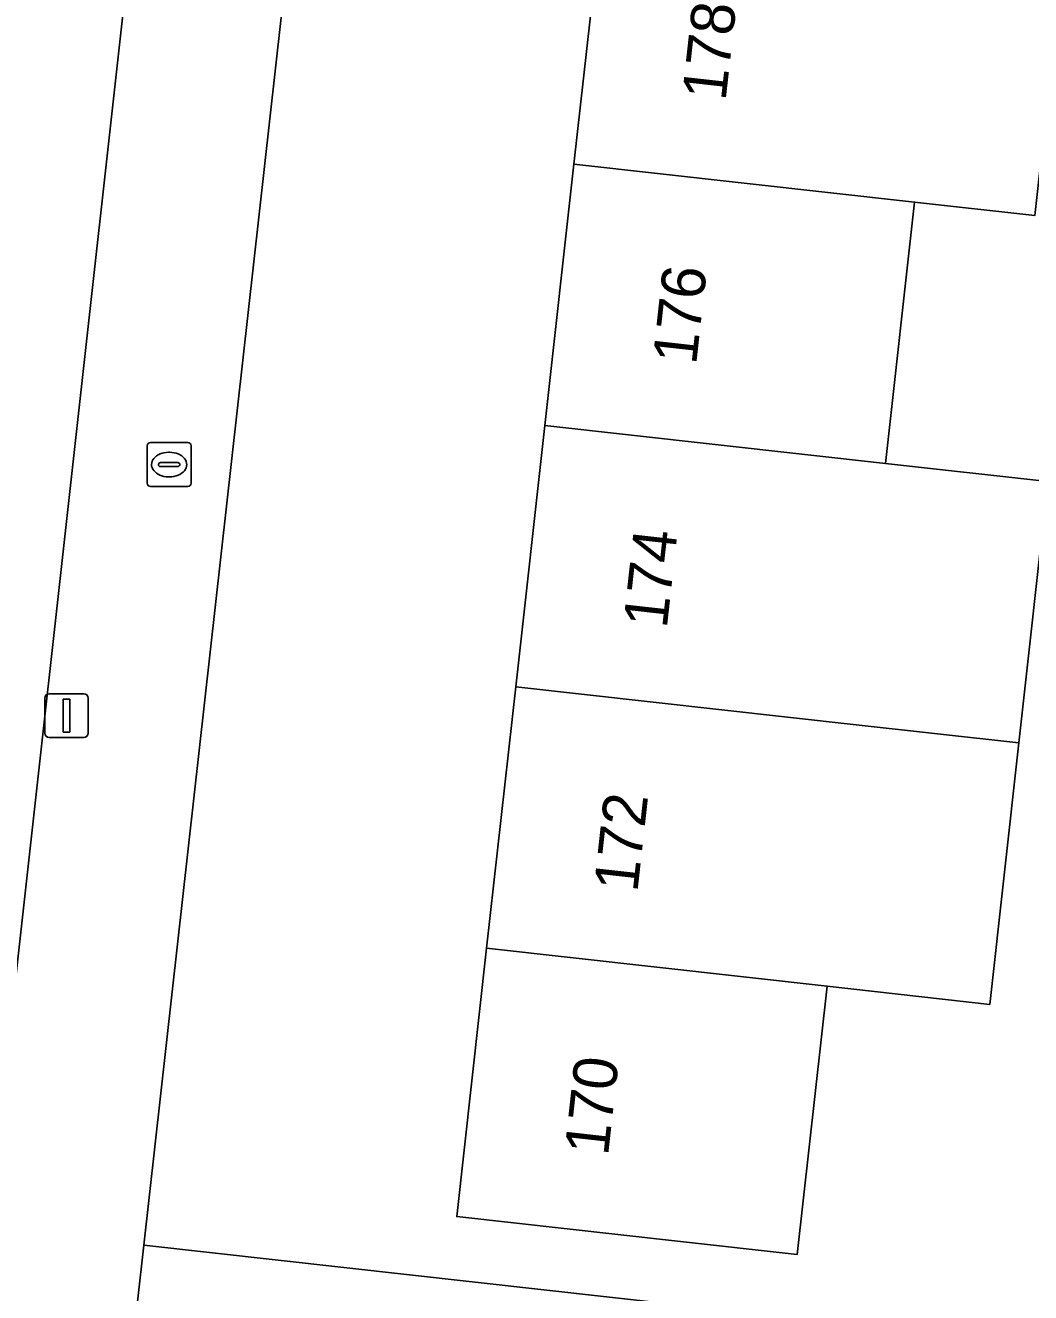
# Model space of a CAD drawing. Extents: x 161928 to 163071, y 386474 to 387428.
# Drawn here: x 162350.2 to 162373.15, y 387252.89 to 387281.8 of the extents above; entities that cross this region are included whole.
import ezdxf

# ---------------------------------------------------------------- set-up
doc = ezdxf.new("R2010")
doc.units = 0
for name, color, linetype in [('IMGEO_Brandkraan', 7, 'Continuous'), ('IMGEO_Erf', 7, 'Continuous'), ('IMGEO_Fietspad_gesloten', 7, 'Continuous'), ('IMGEO_Lichtmast', 7, 'Continuous'), ('IMGEO_Pand', 7, 'Continuous'), ('IMGEO_Pand_nummerreeks', 7, 'Continuous'), ('IMGEO_Voetpad_open', 7, 'Continuous')]:
    doc.layers.add(name, color=color, linetype=linetype)

msp = doc.modelspace()

# ---------------------------------------------------------------- linework, layer by layer
at = {"layer": 'IMGEO_Brandkraan'}
for p, q in [((162352.983, 387271.357), (162352.983, 387272.209)), ((162353.058, 387272.283), (162353.91, 387272.283)), ((162353.984, 387272.209), (162353.984, 387271.357)), ((162353.471, 387272.063), (162353.496, 387272.063)), ((162353.242, 387271.777), (162353.242, 387271.789)), ((162353.68, 387271.74), (162353.282, 387271.74)), ((162353.285, 387271.826), (162353.683, 387271.826)), ((162353.726, 387271.789), (162353.726, 387271.777)), ((162353.494, 387271.503), (162353.469, 387271.503)), ((162353.91, 387271.283), (162353.058, 387271.283))]:
    msp.add_line(p, q, dxfattribs=at)
for points in [[(162352.983, 387271.357), (162352.983, 387272.209)], [(162353.058, 387272.283), (162353.91, 387272.283)], [(162353.984, 387272.209), (162353.984, 387271.357)], [(162353.91, 387271.283), (162353.058, 387271.283)]]:
    msp.add_lwpolyline(points, dxfattribs=at)
for centre, radius, start, end in [((162353.06, 387272.207), 0.0765, 91.552, 178.448), ((162353.06, 387272.207), 0.0765, 91.552, 178.448), ((162353.908, 387272.207), 0.0765, 1.552, 88.448), ((162353.908, 387272.207), 0.0765, 1.552, 88.448), ((162353.282, 387271.786), 0.0403, 85.8775, 175.7526), ((162353.279, 387271.776), 0.0366, 178.938, 274.7102), ((162353.683, 387271.783), 0.043, 264.8664, 352.4533), ((162353.687, 387271.788), 0.0386, 1.7309, 96.639), ((162353.06, 387271.359), 0.0765, 181.552, 268.448), ((162353.06, 387271.359), 0.0765, 181.552, 268.448), ((162353.908, 387271.359), 0.0765, 271.552, 358.448), ((162353.908, 387271.359), 0.0765, 271.552, 358.448)]:
    msp.add_arc(centre, radius, start, end, dxfattribs=at)
for centre, major_axis, ratio, start_param, end_param in [((162353.47, 387271.783), (-0.387, 0.002), 0.722429, 4.712389, 7.853982), ((162353.495, 387271.783), (-0.39, 0.002), 0.717154, 1.570796, 4.712389)]:
    msp.add_ellipse(centre, major_axis=major_axis, ratio=ratio, start_param=start_param, end_param=end_param, dxfattribs=at)
at = {"layer": 'IMGEO_Erf'}
msp.add_lwpolyline([(162373.239, 387277.465), (162370.496, 387277.771), (162369.831, 387271.808), (162373.539, 387271.394), (162372.875, 387265.43), (162372.211, 387259.467), (162368.502, 387259.881), (162367.82, 387253.76), (162365.017, 387254.072), (162360.047, 387254.626), (162360.729, 387260.748), (162361.394, 387266.711), (162362.059, 387272.675), (162362.723, 387278.638), (162363.388, 387284.601), (162364.071, 387290.727), (162369.041, 387290.173), (162371.843, 387289.86), (162372.01, 387291.354), (162357.273, 387293.001), (162353.679, 387260.843), (162352.911, 387253.975), (162381.652, 387250.761)], dxfattribs=at)
at = {"layer": 'IMGEO_Fietspad_gesloten'}
msp.add_lwpolyline([(162315.626, 386950.841), (162317.167, 386964.756), (162318.47, 386976.523), (162334.734, 387123.4), (162337.473, 387147.951), (162350.137, 387261.458), (162363.238, 387379.093), (162354.795, 387376.661)], dxfattribs=at)
at = {"layer": 'IMGEO_Lichtmast'}
for p, q in [((162350.647, 387265.655), (162350.647, 387266.455)), ((162350.647, 387266.455), (162350.647, 387265.655)), ((162350.747, 387266.555), (162351.537, 387266.555)), ((162351.537, 387266.555), (162350.747, 387266.555)), ((162351.637, 387266.455), (162351.637, 387265.655)), ((162351.637, 387265.655), (162351.637, 387266.455)), ((162351.537, 387265.555), (162350.747, 387265.555)), ((162350.747, 387265.555), (162351.537, 387265.555))]:
    msp.add_line(p, q, dxfattribs=at)
msp.add_lwpolyline([(162351.067, 387266.43), (162351.217, 387266.43), (162351.217, 387265.68), (162351.067, 387265.68), (162351.067, 387266.43)], dxfattribs=at)
for centre, start, end in [((162350.747, 387266.455), 90, 180), ((162350.747, 387266.455), 90, 180), ((162351.537, 387266.455), 0, 90), ((162351.537, 387266.455), 360, 90), ((162350.747, 387265.655), 180, 270), ((162350.747, 387265.655), 180, 270), ((162351.537, 387265.655), 270, 0), ((162351.537, 387265.655), 270, 0)]:
    msp.add_arc(centre, 0.1, start, end, dxfattribs=at)
at = {"layer": 'IMGEO_Pand'}
for points in [[(162373.904, 387283.428), (162371.16, 387283.734), (162363.388, 387284.601), (162362.723, 387278.638), (162370.496, 387277.771), (162373.239, 387277.465)], [(162362.723, 387278.638), (162362.059, 387272.675), (162369.831, 387271.808), (162370.496, 387277.771)], [(162369.831, 387271.808), (162362.059, 387272.675), (162361.394, 387266.711), (162369.167, 387265.844), (162372.875, 387265.43), (162373.539, 387271.394)], [(162372.875, 387265.43), (162369.167, 387265.844), (162361.394, 387266.711), (162360.729, 387260.748), (162368.502, 387259.881), (162372.211, 387259.467)], [(162360.729, 387260.748), (162360.047, 387254.626), (162365.017, 387254.072), (162367.82, 387253.76), (162368.502, 387259.881)]]:
    msp.add_lwpolyline(points, close=True, dxfattribs=at)
at = {"layer": 'IMGEO_Voetpad_open'}
for points in [[(162363.238, 387379.093), (162350.137, 387261.458), (162337.473, 387147.951), (162334.734, 387123.4), (162318.47, 386976.523), (162322.698, 386973.515), (162322.946, 386976.528)], [(162345.728, 387189.747), (162345.895, 387191.239), (162352.766, 387252.682), (162352.911, 387253.975), (162353.679, 387260.843), (162357.273, 387293.001), (162357.394, 387294.088), (162363.697, 387350.491), (162364.265, 387355.501), (162364.388, 387355.47), (162364.401, 387355.657), (162364.493, 387356.943), (162364.44, 387356.982), (162364.456, 387357.125), (162366.79, 387377.901)], [(162381.652, 387250.761), (162352.911, 387253.975), (162352.766, 387252.682), (162381.462, 387249.473)]]:
    msp.add_lwpolyline(points, dxfattribs=at)

# ---------------------------------------------------------------- texts
at = {"layer": 'IMGEO_Pand_nummerreeks'}
for s, rotation, p in [('178', 83.6404, (162366.183, 387280.063)), ('176', 83.6398, (162365.511, 387274.042)), ('174', 83.6404, (162364.841, 387268.026)), ('172', 83.6404, (162364.17, 387262.007)), ('170', 83.6398, (162363.5, 387255.995))]:
    msp.add_text(s, height=1, rotation=rotation, dxfattribs=at).set_placement(p)

doc.saveas('drawing.dxf')
